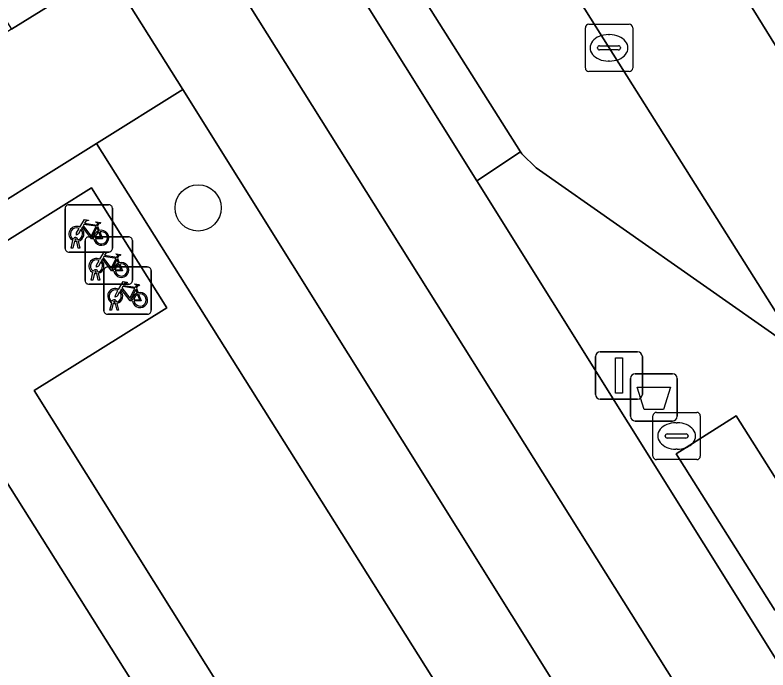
# Model space of a CAD drawing. Extents: x 159279 to 160377, y 384531 to 385888.
# Drawn here: x 160200.32 to 160216.24, y 384983.56 to 384997.41 of the extents above; entities that cross this region are included whole.
import ezdxf

# ---------------------------------------------------------------- set-up
doc = ezdxf.new("R2010")
doc.units = 0
for name, color, linetype in [('IMGEO_Afvalbak', 7, 'Continuous'), ('IMGEO_Berm_groen', 7, 'Continuous'), ('IMGEO_Berm_open', 7, 'Continuous'), ('IMGEO_Boom', 7, 'Continuous'), ('IMGEO_Fietsenrek', 7, 'Continuous'), ('IMGEO_Fietspad_gesloten', 7, 'Continuous'), ('IMGEO_Groenvoorziening', 7, 'Continuous'), ('IMGEO_Kolk', 7, 'Continuous'), ('IMGEO_Lichtmast', 7, 'Continuous'), ('IMGEO_OVBaan_open', 7, 'Continuous'), ('IMGEO_Pand', 7, 'Continuous'), ('IMGEO_Rijbaan_regionaal_gesloten', 7, 'Continuous'), ('IMGEO_Rioolput', 7, 'Continuous'), ('IMGEO_Voetpad_open', 7, 'Continuous')]:
    doc.layers.add(name, color=color, linetype=linetype)

msp = doc.modelspace()

# ---------------------------------------------------------------- linework, layer by layer
at = {"layer": 'IMGEO_Afvalbak'}
for p, q in [((160213.334, 384988.923), (160213.334, 384989.723)), ((160213.334, 384989.723), (160213.334, 384988.923)), ((160213.434, 384989.823), (160214.224, 384989.823)), ((160214.224, 384989.823), (160213.434, 384989.823)), ((160214.324, 384989.723), (160214.324, 384988.923)), ((160214.324, 384988.923), (160214.324, 384989.723)), ((160214.224, 384988.823), (160213.434, 384988.823)), ((160213.434, 384988.823), (160214.224, 384988.823))]:
    msp.add_line(p, q, dxfattribs=at)
msp.add_lwpolyline([(160213.477, 384989.537), (160214.181, 384989.537), (160214.032, 384989.067), (160213.626, 384989.067), (160213.477, 384989.537)], dxfattribs=at)
for centre, start, end in [((160213.434, 384989.723), 90, 180), ((160213.434, 384989.723), 90, 180), ((160214.224, 384989.723), 0, 90), ((160214.224, 384989.723), 360, 90), ((160213.434, 384988.923), 180, 270), ((160213.434, 384988.923), 180, 270), ((160214.224, 384988.923), 270, 0), ((160214.224, 384988.923), 270, 0)]:
    msp.add_arc(centre, 0.1, start, end, dxfattribs=at)
at = {"layer": 'IMGEO_Berm_groen'}
msp.add_lwpolyline([(160178.397, 385056.78), (160189.185, 385039.456), (160194.047, 385031.966), (160204.253, 385016.183), (160214.395, 385000), (160215.266, 384998.611), (160220.629, 384989.936), (160226.634, 384980.147), (160236.881, 384963.273), (160239.796, 384958.566), (160247.653, 384946.044), (160256.221, 384932.424), (160259.162, 384927.817), (160261.97, 384923.628)], dxfattribs=at)
at = {"layer": 'IMGEO_Berm_open'}
for points in [[(160211.336, 384994.179), (160211.033, 384994.479), (160211.008, 384994.518), (160210.087, 384993.902), (160216.485, 384983.663), (160253.532, 384924.541), (160256.348, 384920.093)], [(160218.058, 384988.374), (160217.944, 384988.561), (160217.183, 384989.898), (160216.647, 384990.457), (160211.336, 384994.179)]]:
    msp.add_lwpolyline(points, dxfattribs=at)
msp.add_lwpolyline([(160215.57, 384988.933), (160217.661, 384985.621), (160216.388, 384984.818), (160214.297, 384988.13)], close=True, dxfattribs=at)
at = {"layer": 'IMGEO_Boom'}
msp.add_circle((160204.192, 384993.331), 0.489, dxfattribs=at)
at = {"layer": 'IMGEO_Fietsenrek'}
for p, q in [((160201.454, 384993.398), (160202.295, 384993.398)), ((160202.295, 384993.398), (160201.454, 384993.398)), ((160201.379, 384992.473), (160201.379, 384993.314)), ((160201.379, 384993.314), (160201.379, 384992.473)), ((160202.379, 384993.323), (160202.379, 384992.482)), ((160202.379, 384992.482), (160202.379, 384993.323)), ((160202.066, 384992.947), (160202.102, 384992.852)), ((160201.506, 384992.482), (160201.545, 384992.642)), ((160201.575, 384992.63), (160201.54, 384992.482)), ((160201.617, 384992.654), (160201.616, 384992.658)), ((160201.658, 384992.482), (160201.624, 384992.624)), ((160201.648, 384992.665), (160201.649, 384992.658)), ((160201.656, 384992.628), (160201.691, 384992.482)), ((160201.802, 384991.793), (160201.802, 384992.634)), ((160201.802, 384992.634), (160201.802, 384991.793)), ((160201.877, 384992.718), (160202.718, 384992.718)), ((160202.718, 384992.718), (160201.877, 384992.718)), ((160202.802, 384992.643), (160202.802, 384991.802)), ((160202.802, 384991.802), (160202.802, 384992.643)), ((160201.54, 384992.482), (160201.506, 384992.482)), ((160201.691, 384992.482), (160201.658, 384992.482)), ((160202.304, 384992.398), (160201.463, 384992.398)), ((160201.463, 384992.398), (160202.304, 384992.398)), ((160202.489, 384992.267), (160202.525, 384992.172)), ((160201.929, 384991.802), (160201.968, 384991.962)), ((160201.998, 384991.95), (160201.963, 384991.802)), ((160202.04, 384991.974), (160202.039, 384991.978)), ((160202.081, 384991.802), (160202.047, 384991.944)), ((160202.071, 384991.985), (160202.072, 384991.978)), ((160202.079, 384991.948), (160202.114, 384991.802)), ((160202.198, 384991.157), (160202.198, 384991.998)), ((160202.198, 384991.998), (160202.198, 384991.157)), ((160202.273, 384992.082), (160203.114, 384992.082)), ((160203.114, 384992.082), (160202.273, 384992.082)), ((160203.198, 384992.007), (160203.198, 384991.166)), ((160203.198, 384991.166), (160203.198, 384992.007)), ((160201.963, 384991.802), (160201.929, 384991.802)), ((160202.114, 384991.802), (160202.081, 384991.802)), ((160202.727, 384991.718), (160201.886, 384991.718)), ((160201.886, 384991.718), (160202.727, 384991.718)), ((160202.885, 384991.631), (160202.921, 384991.536)), ((160202.325, 384991.166), (160202.364, 384991.326)), ((160202.394, 384991.314), (160202.359, 384991.166)), ((160202.436, 384991.338), (160202.435, 384991.342)), ((160202.477, 384991.166), (160202.443, 384991.308)), ((160202.467, 384991.349), (160202.468, 384991.342)), ((160202.475, 384991.312), (160202.51, 384991.166)), ((160202.359, 384991.166), (160202.325, 384991.166)), ((160202.51, 384991.166), (160202.477, 384991.166)), ((160203.123, 384991.082), (160202.282, 384991.082)), ((160202.282, 384991.082), (160203.123, 384991.082))]:
    msp.add_line(p, q, dxfattribs=at)
for points in [[(160201.692, 384992.924), (160201.787, 384993.088), (160201.873, 384993.074), (160201.875, 384993.065), (160201.819, 384993.054), (160201.792, 384993.009), (160202.048, 384992.968)], [(160201.713, 384992.872), (160201.661, 384992.782), (160201.621, 384992.757), (160201.622, 384992.804), (160201.677, 384992.898)], [(160201.988, 384992.68), (160201.938, 384992.68), (160201.747, 384992.931), (160201.728, 384992.899)], [(160202.035, 384992.943), (160201.778, 384992.984), (160201.761, 384992.955), (160201.928, 384992.735), (160202.035, 384992.943)], [(160202.083, 384992.845), (160202.053, 384992.922), (160201.944, 384992.704), (160201.987, 384992.704)], [(160202.048, 384992.968), (160202.073, 384993.017), (160202.067, 384993.021), (160202.044, 384993.025), (160202.032, 384993.032), (160202.031, 384993.035), (160202.033, 384993.04), (160202.128, 384993.025), (160202.13, 384993.015), (160202.12, 384993.002), (160202.108, 384992.996), (160202.094, 384993.002), (160202.066, 384992.947)], [(160202.017, 384992.704), (160202.137, 384992.703), (160202.093, 384992.817)], [(160202.113, 384992.824), (160202.168, 384992.679), (160202.018, 384992.679)], [(160202.115, 384992.244), (160202.21, 384992.408), (160202.296, 384992.394), (160202.298, 384992.385), (160202.242, 384992.374), (160202.215, 384992.329), (160202.471, 384992.288)], [(160202.411, 384992), (160202.361, 384992), (160202.17, 384992.251), (160202.151, 384992.219)], [(160202.458, 384992.263), (160202.201, 384992.304), (160202.184, 384992.275), (160202.351, 384992.055), (160202.458, 384992.263)], [(160202.471, 384992.288), (160202.496, 384992.337), (160202.49, 384992.341), (160202.467, 384992.345), (160202.455, 384992.352), (160202.454, 384992.355), (160202.456, 384992.36), (160202.551, 384992.345), (160202.553, 384992.335), (160202.543, 384992.322), (160202.531, 384992.316), (160202.517, 384992.322), (160202.489, 384992.267)], [(160202.136, 384992.192), (160202.084, 384992.102), (160202.044, 384992.077), (160202.045, 384992.124), (160202.1, 384992.218)], [(160202.506, 384992.165), (160202.476, 384992.242), (160202.367, 384992.024), (160202.41, 384992.024)], [(160202.44, 384992.024), (160202.56, 384992.023), (160202.516, 384992.137)], [(160202.536, 384992.144), (160202.591, 384991.999), (160202.441, 384991.999)], [(160202.511, 384991.608), (160202.606, 384991.772), (160202.692, 384991.758), (160202.694, 384991.749), (160202.638, 384991.738), (160202.611, 384991.693), (160202.867, 384991.652)], [(160202.807, 384991.364), (160202.757, 384991.364), (160202.566, 384991.615), (160202.547, 384991.583)], [(160202.854, 384991.627), (160202.597, 384991.668), (160202.58, 384991.639), (160202.747, 384991.419), (160202.854, 384991.627)], [(160202.867, 384991.652), (160202.892, 384991.701), (160202.886, 384991.705), (160202.863, 384991.709), (160202.851, 384991.716), (160202.85, 384991.719), (160202.852, 384991.724), (160202.947, 384991.709), (160202.949, 384991.699), (160202.939, 384991.686), (160202.927, 384991.68), (160202.913, 384991.686), (160202.885, 384991.631)], [(160202.532, 384991.556), (160202.48, 384991.466), (160202.44, 384991.441), (160202.441, 384991.488), (160202.496, 384991.582)], [(160202.902, 384991.529), (160202.872, 384991.606), (160202.763, 384991.388), (160202.806, 384991.388)], [(160202.836, 384991.388), (160202.956, 384991.387), (160202.912, 384991.501)], [(160202.932, 384991.508), (160202.987, 384991.363), (160202.837, 384991.363)]]:
    msp.add_lwpolyline(points, dxfattribs=at)
for centre, radius, start, end in [((160201.457, 384993.32), 0.0779, 92.4484, 184.2845), ((160201.457, 384993.32), 0.0779, 92.4484, 184.2845), ((160202.301, 384993.32), 0.0779, 2.4484, 94.2845), ((160202.301, 384993.32), 0.0779, 2.4484, 94.2845), ((160201.619, 384992.783), 0.159, 62.6766, 242.1369), ((160201.619, 384992.783), 0.129, 63.3192, 238.903), ((160201.619, 384992.783), 0.159, 283.5766, 46.6042), ((160201.619, 384992.783), 0.129, 283.6043, 43.4302), ((160202.146, 384992.699), 0.159, 113.3408, 178.3217), ((160202.146, 384992.699), 0.159, 187.0065, 105.7708), ((160202.146, 384992.699), 0.129, 113.923, 177.9556), ((160202.146, 384992.699), 0.129, 188.6715, 104.5883), ((160201.599, 384992.654), 0.0499, 12.8025, 158.6934), ((160201.619, 384992.783), 0.159, 253.9967, 271.7867), ((160201.599, 384992.654), 0.0174, 12.8025, 163.4502), ((160201.619, 384992.783), 0.129, 253.415, 269.0204), ((160201.88, 384992.64), 0.0779, 92.4484, 184.2845), ((160201.88, 384992.64), 0.0779, 92.4484, 184.2845), ((160202.724, 384992.64), 0.0779, 2.4484, 94.2845), ((160202.724, 384992.64), 0.0779, 2.4484, 94.2845), ((160201.457, 384992.476), 0.0779, 182.4484, 274.2845), ((160201.457, 384992.476), 0.0779, 182.4484, 274.2845), ((160202.301, 384992.476), 0.0779, 272.4484, 4.2845), ((160202.301, 384992.476), 0.0779, 272.4484, 4.2845), ((160202.042, 384992.103), 0.159, 62.6766, 242.1369), ((160202.042, 384992.103), 0.129, 63.3192, 238.903), ((160202.042, 384992.103), 0.129, 283.6043, 43.4302), ((160202.042, 384992.103), 0.159, 283.5766, 46.6042), ((160202.569, 384992.019), 0.159, 113.3408, 178.3217), ((160202.569, 384992.019), 0.159, 187.0065, 105.7708), ((160202.569, 384992.019), 0.129, 113.923, 177.9556), ((160202.569, 384992.019), 0.129, 188.6715, 104.5883), ((160202.022, 384991.974), 0.0499, 12.8025, 158.6934), ((160202.042, 384992.103), 0.159, 253.9967, 271.7867), ((160202.022, 384991.974), 0.0174, 12.8025, 163.4502), ((160202.042, 384992.103), 0.129, 253.415, 269.0204), ((160202.276, 384992.004), 0.0779, 92.4484, 184.2845), ((160202.276, 384992.004), 0.0779, 92.4484, 184.2845), ((160203.12, 384992.004), 0.0779, 2.4484, 94.2845), ((160203.12, 384992.004), 0.0779, 2.4484, 94.2845), ((160201.88, 384991.796), 0.0779, 182.4484, 274.2845), ((160201.88, 384991.796), 0.0779, 182.4484, 274.2845), ((160202.724, 384991.796), 0.0779, 272.4484, 4.2845), ((160202.724, 384991.796), 0.0779, 272.4484, 4.2845), ((160202.438, 384991.467), 0.159, 62.6766, 242.1369), ((160202.438, 384991.467), 0.129, 63.3192, 238.903), ((160202.438, 384991.467), 0.129, 283.6043, 43.4302), ((160202.438, 384991.467), 0.159, 283.5766, 46.6042), ((160202.965, 384991.383), 0.159, 113.3408, 178.3217), ((160202.965, 384991.383), 0.159, 187.0065, 105.7708), ((160202.965, 384991.383), 0.129, 113.923, 177.9556), ((160202.965, 384991.383), 0.129, 188.6715, 104.5883), ((160202.418, 384991.338), 0.0499, 12.8025, 158.6934), ((160202.438, 384991.467), 0.159, 253.9967, 271.7867), ((160202.418, 384991.338), 0.0174, 12.8025, 163.4502), ((160202.438, 384991.467), 0.129, 253.415, 269.0204), ((160202.276, 384991.16), 0.0779, 182.4484, 274.2845), ((160202.276, 384991.16), 0.0779, 182.4484, 274.2845), ((160203.12, 384991.16), 0.0779, 272.4484, 4.2845), ((160203.12, 384991.16), 0.0779, 272.4484, 4.2845)]:
    msp.add_arc(centre, radius, start, end, dxfattribs=at)
at = {"layer": 'IMGEO_Fietspad_gesloten'}
msp.add_lwpolyline([(160203.781, 385000), (160214.678, 384982.63), (160251.676, 384923.535), (160258.549, 384912.567), (160259.224, 384911.491), (160261.506, 384911.961), (160260.478, 384913.546), (160258.431, 384916.829), (160256.348, 384920.093), (160253.532, 384924.541), (160216.485, 384983.663), (160210.087, 384993.902), (160206.276, 385000)], dxfattribs=at)
at = {"layer": 'IMGEO_Groenvoorziening'}
for points in [[(160202.272, 384998.379), (160192.719, 385013.635), (160190.669, 385012.353), (160200.248, 384997.113)], [(160214.323, 384979.119), (160203.866, 384995.838), (160202.044, 384994.698), (160212.537, 384978.004)], [(160209.203, 384975.921), (160212.537, 384978.004), (160202.044, 384994.698), (160198.742, 384992.632), (160199.136, 384992.006), (160201.934, 384993.756), (160203.53, 384991.216), (160200.727, 384989.472), (160208.349, 384977.286)]]:
    msp.add_lwpolyline(points, close=True, dxfattribs=at)
at = {"layer": 'IMGEO_Kolk'}
for p, q in [((160212.454, 384997.218), (160213.306, 384997.218)), ((160212.379, 384996.292), (160212.379, 384997.144)), ((160213.38, 384997.144), (160213.38, 384996.292)), ((160212.867, 384996.998), (160212.892, 384996.998)), ((160212.638, 384996.712), (160212.638, 384996.724)), ((160212.681, 384996.761), (160213.079, 384996.761)), ((160213.122, 384996.724), (160213.122, 384996.712)), ((160213.076, 384996.675), (160212.678, 384996.675)), ((160212.89, 384996.438), (160212.865, 384996.438)), ((160213.306, 384996.218), (160212.454, 384996.218))]:
    msp.add_line(p, q, dxfattribs=at)
for points in [[(160212.454, 384997.218), (160213.306, 384997.218)], [(160212.379, 384996.292), (160212.379, 384997.144)], [(160213.38, 384997.144), (160213.38, 384996.292)], [(160213.306, 384996.218), (160212.454, 384996.218)]]:
    msp.add_lwpolyline(points, dxfattribs=at)
for centre, radius, start, end in [((160212.456, 384997.142), 0.0765, 91.552, 178.448), ((160212.456, 384997.142), 0.0765, 91.552, 178.448), ((160213.304, 384997.142), 0.0765, 1.552, 88.448), ((160213.304, 384997.142), 0.0765, 1.552, 88.448), ((160212.678, 384996.721), 0.0403, 85.8775, 175.7526), ((160212.675, 384996.711), 0.0366, 178.938, 274.7102), ((160213.079, 384996.718), 0.043, 264.8664, 352.4533), ((160213.083, 384996.723), 0.0386, 1.7309, 96.639), ((160212.456, 384996.294), 0.0765, 181.552, 268.448), ((160212.456, 384996.294), 0.0765, 181.552, 268.448), ((160213.304, 384996.294), 0.0765, 271.552, 358.448), ((160213.304, 384996.294), 0.0765, 271.552, 358.448)]:
    msp.add_arc(centre, radius, start, end, dxfattribs=at)
for centre, major_axis, ratio, start_param, end_param in [((160212.866, 384996.718), (-0.387, 0.002), 0.722429, 4.712389, 7.853982), ((160212.891, 384996.718), (-0.39, 0.002), 0.717154, 1.570796, 4.712389)]:
    msp.add_ellipse(centre, major_axis=major_axis, ratio=ratio, start_param=start_param, end_param=end_param, dxfattribs=at)
at = {"layer": 'IMGEO_Lichtmast'}
for p, q in [((160212.595, 384989.386), (160212.595, 384990.186)), ((160212.595, 384990.186), (160212.595, 384989.386)), ((160212.695, 384990.286), (160213.485, 384990.286)), ((160213.485, 384990.286), (160212.695, 384990.286)), ((160213.585, 384990.186), (160213.585, 384989.386)), ((160213.585, 384989.386), (160213.585, 384990.186)), ((160213.485, 384989.286), (160212.695, 384989.286)), ((160212.695, 384989.286), (160213.485, 384989.286))]:
    msp.add_line(p, q, dxfattribs=at)
msp.add_lwpolyline([(160213.015, 384990.161), (160213.165, 384990.161), (160213.165, 384989.411), (160213.015, 384989.411), (160213.015, 384990.161)], dxfattribs=at)
for centre, start, end in [((160212.695, 384990.186), 90, 180), ((160212.695, 384990.186), 90, 180), ((160213.485, 384990.186), 0, 90), ((160213.485, 384990.186), 360, 90), ((160212.695, 384989.386), 180, 270), ((160212.695, 384989.386), 180, 270), ((160213.485, 384989.386), 270, 0), ((160213.485, 384989.386), 270, 0)]:
    msp.add_arc(centre, 0.1, start, end, dxfattribs=at)
at = {"layer": 'IMGEO_OVBaan_open'}
msp.add_lwpolyline([(160200.393, 385011.469), (160201.446, 385009.751), (160204.644, 385004.656), (160206.162, 385002.238), (160208.257, 384998.88), (160211.008, 384994.518), (160211.033, 384994.479), (160211.336, 384994.179), (160216.647, 384990.457), (160217.183, 384989.898), (160212.881, 384996.719), (160210.824, 385000), (160201.737, 385014.49)], dxfattribs=at)
at = {"layer": 'IMGEO_Pand'}
msp.add_lwpolyline([(160207.073, 384976.509), (160184.472, 385012.451), (160172.655, 385004.957), (160171.911, 385004.485), (160183.387, 384986.245), (160155.821, 384968.894), (160138.895, 384979.678), (160132.516, 384969.665), (160128.468, 384963.312), (160128.225, 384962.93), (160128.151, 384962.81), (160136.468, 384957.522), (160140.797, 384954.771), (160156.585, 384944.734), (160157.383, 384945.236), (160175.252, 384956.483)], close=True, dxfattribs=at)
at = {"layer": 'IMGEO_Rijbaan_regionaal_gesloten'}
msp.add_lwpolyline([(160210.824, 385000), (160212.881, 384996.719), (160217.183, 384989.898), (160217.944, 384988.561), (160218.058, 384988.374), (160224.101, 384978.451), (160234.049, 384962.078), (160246.165, 384942.732), (160256.129, 384926.869), (160258.356, 384923.591), (160258.471, 384923.422), (160259.377, 384922.063), (160261.97, 384923.628), (160259.162, 384927.817), (160256.221, 384932.424), (160247.653, 384946.044), (160239.796, 384958.566), (160236.881, 384963.273), (160226.634, 384980.147), (160220.629, 384989.936), (160215.266, 384998.611)], dxfattribs=at)
at = {"layer": 'IMGEO_Rioolput'}
for p, q in [((160213.809, 384988.08), (160213.809, 384988.932)), ((160213.884, 384989.006), (160214.736, 384989.006)), ((160214.81, 384988.932), (160214.81, 384988.08)), ((160214.297, 384988.786), (160214.322, 384988.786)), ((160214.068, 384988.5), (160214.068, 384988.512)), ((160214.506, 384988.463), (160214.108, 384988.463)), ((160214.111, 384988.549), (160214.509, 384988.549)), ((160214.552, 384988.512), (160214.552, 384988.5)), ((160214.32, 384988.226), (160214.295, 384988.226)), ((160214.736, 384988.006), (160213.884, 384988.006))]:
    msp.add_line(p, q, dxfattribs=at)
for points in [[(160213.809, 384988.08), (160213.809, 384988.932)], [(160213.884, 384989.006), (160214.736, 384989.006)], [(160214.81, 384988.932), (160214.81, 384988.08)], [(160214.736, 384988.006), (160213.884, 384988.006)]]:
    msp.add_lwpolyline(points, dxfattribs=at)
for centre, radius, start, end in [((160213.886, 384988.93), 0.0765, 91.552, 178.448), ((160213.886, 384988.93), 0.0765, 91.552, 178.448), ((160214.734, 384988.93), 0.0765, 1.552, 88.448), ((160214.734, 384988.93), 0.0765, 1.552, 88.448), ((160214.108, 384988.509), 0.0403, 85.8775, 175.7526), ((160214.105, 384988.499), 0.0366, 178.938, 274.7102), ((160214.509, 384988.506), 0.043, 264.8664, 352.4533), ((160214.513, 384988.511), 0.0386, 1.7309, 96.639), ((160213.886, 384988.082), 0.0765, 181.552, 268.448), ((160213.886, 384988.082), 0.0765, 181.552, 268.448), ((160214.734, 384988.082), 0.0765, 271.552, 358.448), ((160214.734, 384988.082), 0.0765, 271.552, 358.448)]:
    msp.add_arc(centre, radius, start, end, dxfattribs=at)
for centre, major_axis, ratio, start_param, end_param in [((160214.296, 384988.506), (-0.387, 0.002), 0.722429, 4.712389, 7.853982), ((160214.321, 384988.506), (-0.39, 0.002), 0.717154, 1.570796, 4.712389)]:
    msp.add_ellipse(centre, major_axis=major_axis, ratio=ratio, start_param=start_param, end_param=end_param, dxfattribs=at)
at = {"layer": 'IMGEO_Voetpad_open'}
for points in [[(160201.934, 384993.756), (160199.136, 384992.006), (160198.742, 384992.632), (160202.044, 384994.698), (160203.866, 384995.838), (160202.272, 384998.379), (160200.248, 384997.113), (160197.146, 384995.172), (160187.567, 385010.412), (160190.669, 385012.353), (160192.719, 385013.635), (160191.846, 385015.035), (160189.396, 385013.502), (160186.689, 385011.809), (160185.771, 385013.268), (160184.472, 385012.451), (160207.073, 384976.509), (160208.349, 384977.286), (160200.727, 384989.472), (160203.53, 384991.216)], [(160206.162, 385002.238), (160204.644, 385004.656), (160203.715, 385004.101), (160205.247, 385001.647), (160206.276, 385000), (160210.087, 384993.902), (160211.008, 384994.518), (160208.257, 384998.88)], [(160217.661, 384985.621), (160215.57, 384988.933), (160214.297, 384988.13), (160216.388, 384984.818)]]:
    msp.add_lwpolyline(points, close=True, dxfattribs=at)
msp.add_lwpolyline([(160202.272, 384998.379), (160203.866, 384995.838), (160214.323, 384979.119), (160215.923, 384976.53), (160229.457, 384954.96), (160230.482, 384953.283), (160230.734, 384952.872), (160235.952, 384944.674), (160245.621, 384929.234), (160248.819, 384923.969), (160245.704, 384922.024), (160252.053, 384911.858), (160254.205, 384908.382), (160255.132, 384908.956), (160259.224, 384911.491), (160258.549, 384912.567), (160251.676, 384923.535), (160214.678, 384982.63), (160203.781, 385000)], dxfattribs=at)

doc.saveas('drawing.dxf')
